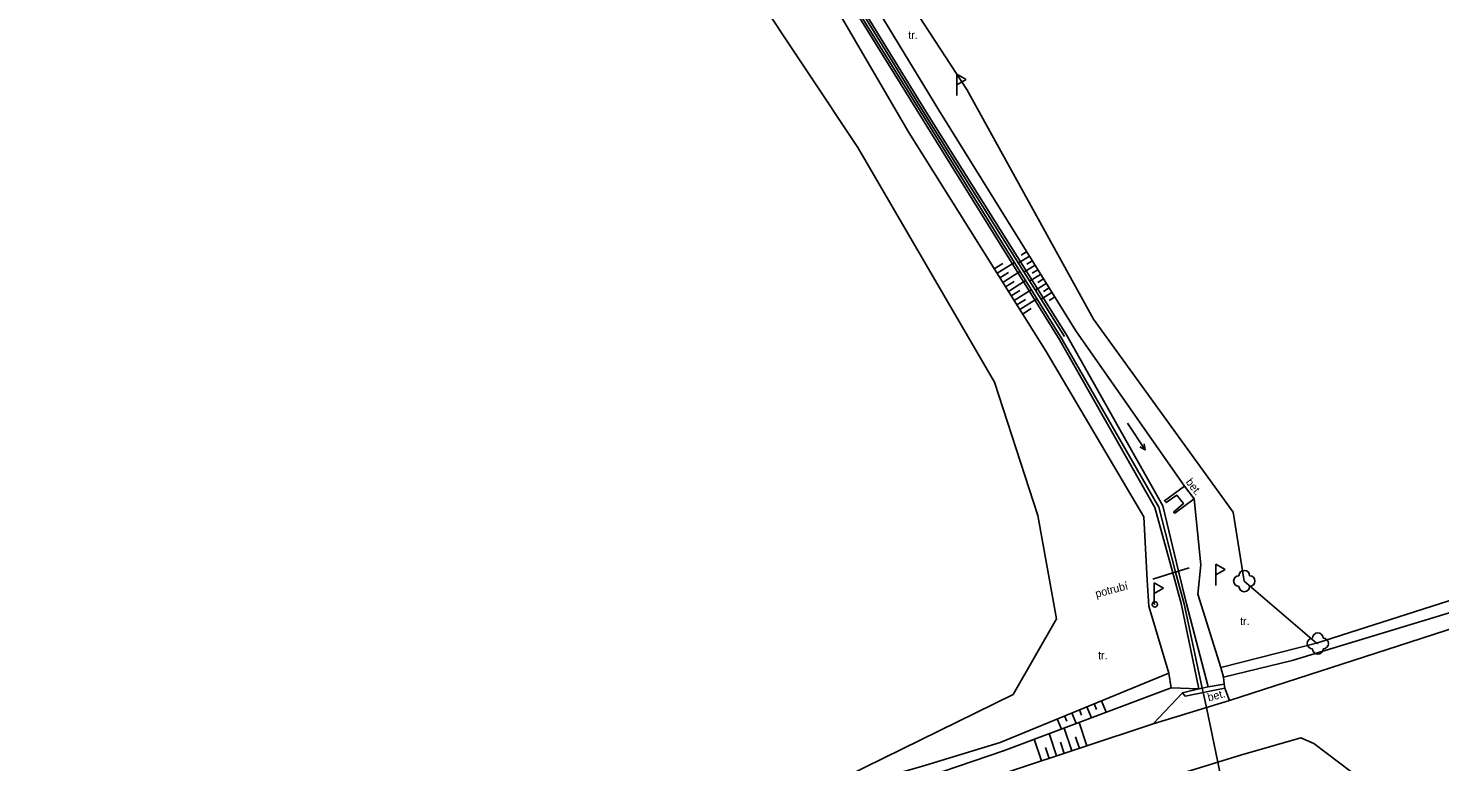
# Model space of a CAD drawing. Extents: x -794191 to -788944, y -1117087 to -1105044.
# Drawn here: x -790507.2 to -790374.9, y -1110084.6 to -1110015.9 of the extents above; entities that cross this region are included whole.
import ezdxf

# ---------------------------------------------------------------- set-up
doc = ezdxf.new("R2010")
doc.units = 0
for name, color, linetype in [('Doplňkové značky', 7, 'Continuous'), ('Hranice - ploty_ zdi', 7, 'Continuous'), ('Komunikace', 7, 'Continuous'), ('Neurčené prvky', 7, 'Continuous'), ('Pomocné popisy', 7, 'Continuous'), ('Povr_ zn_ inž_ sítí - el_', 7, 'Continuous'), ('Povr_ zn_ inž_ sítí - ner_', 7, 'Continuous'), ('Vodstvo', 7, 'Continuous'), ('Výškopis', 7, 'Continuous'), ('Zeleň', 7, 'Continuous'), ('Značky druhů pozemků', 7, 'Continuous')]:
    doc.layers.add(name, color=color, linetype=linetype)

msp = doc.modelspace()

# ---------------------------------------------------------------- linework, layer by layer
at = {"layer": 'Doplňkové značky'}
for radius in [0.25, 0.0005]:
    msp.add_circle((-790401.581, -1110069.87), radius, dxfattribs=at)
at = {"layer": 'Hranice - ploty_ zdi'}
for p in [(-790398.8, -1110058.8), (-790399.71, -1110061.33)]:
    msp.add_line(p, (-790397.89, -1110059.97), dxfattribs=at)
for points in [[(-790398.8, -1110058.8), (-790400.68, -1110060.17), (-790400.52, -1110060.33), (-790399.53, -1110059.64), (-790398.9, -1110060.43), (-790399.83, -1110061.24), (-790399.71, -1110061.33)], [(-790398.98, -1110078.16), (-790398.74, -1110078.46), (-790395.03, -1110077.71), (-790395.09, -1110077.35)], [(-790395.09, -1110077.35), (-790396.58, -1110077.61), (-790397.13, -1110077.72), (-790397.45, -1110077.8), (-790398.98, -1110078.16)]]:
    msp.add_lwpolyline(points, dxfattribs=at)
at = {"layer": 'Komunikace'}
msp.add_line((-790366.81, -1110069.91), (-790376.62, -1110073.06), dxfattribs=at)
for points in [[(-790483.68, -1110112.26), (-790466.81, -1110104.73), (-790462.63, -1110102.85), (-790447.12, -1110096.37), (-790422.97, -1110088.06), (-790415.19, -1110085.53), (-790401.75, -1110081.08), (-790394.57, -1110078.88), (-790376.62, -1110073.06)], [(-790553.17, -1110150.13), (-790547.81, -1110147.67), (-790522.76, -1110136.18), (-790493.01, -1110122.58), (-790481.3, -1110117.25), (-790463.26, -1110109.11), (-790447.3, -1110102.37), (-790435.96, -1110097.93), (-790417.53, -1110091.78), (-790399.01, -1110085.68), (-790393.55, -1110083.99), (-790387.9, -1110082.37), (-790386.68, -1110082.9), (-790383.21, -1110085.53), (-790380.27, -1110089.83)]]:
    msp.add_lwpolyline(points, dxfattribs=at)
at = {"layer": 'Neurčené prvky'}
msp.add_lwpolyline([(-790401.77, -1110067.52), (-790399.89, -1110066.93), (-790399.63, -1110066.84), (-790399.36, -1110066.76), (-790398.35, -1110066.44)], dxfattribs=at)
at = {"layer": 'Povr_ zn_ inž_ sítí - el_'}
for p, q in [((-790395.85, -1110067.1), (-790395.85, -1110066.1)), ((-790395.85, -1110066.1), (-790394.984, -1110066.6)), ((-790395.85, -1110067.1), (-790394.984, -1110066.6)), ((-790395.85, -1110068.1), (-790395.85, -1110067.1)), ((-790401.64, -1110068.86), (-790401.64, -1110067.86)), ((-790401.64, -1110067.86), (-790400.774, -1110068.36)), ((-790401.64, -1110068.86), (-790400.774, -1110068.36)), ((-790401.64, -1110069.86), (-790401.64, -1110068.86))]:
    msp.add_line(p, q, dxfattribs=at)
at = {"layer": 'Povr_ zn_ inž_ sítí - ner_'}
for p, q in [((-790420.13, -1110021.18), (-790420.13, -1110020.18)), ((-790420.13, -1110020.18), (-790419.264, -1110020.68)), ((-790420.13, -1110021.18), (-790419.264, -1110020.68)), ((-790420.13, -1110022.18), (-790420.13, -1110021.18))]:
    msp.add_line(p, q, dxfattribs=at)
at = {"layer": 'Vodstvo'}
for p, q in [((-790400.84, -1110060.63), (-790409.85, -1110044.62)), ((-790410.5, -1110045.12), (-790401.59, -1110060.81)), ((-790397.45, -1110077.8), (-790399.1, -1110069.8))]:
    msp.add_line(p, q, dxfattribs=at)
for points in [[(-790410.5, -1110045.12), (-790423.36, -1110024.42), (-790435.67, -1110004.56), (-790443.15, -1109992.44), (-790452.83, -1109978.17), (-790461.21, -1109969.39), (-790476.55, -1109954.61), (-790492.22, -1109939.3), (-790506.03, -1109925.04), (-790529.11, -1109903.47), (-790550.37, -1109889.59), (-790574.15, -1109873.91)], [(-790442.59, -1109992.12), (-790435.07, -1110004.14), (-790422.84, -1110024.04), (-790409.85, -1110044.62)], [(-790399.1, -1110069.8), (-790399.89, -1110066.93), (-790401.59, -1110060.81)], [(-790400.84, -1110060.63), (-790399.36, -1110066.76), (-790398.62, -1110069.81), (-790396.58, -1110077.61)], [(-790395.42, -1110085.85), (-790395.54, -1110085.27), (-790395.67, -1110084.65), (-790396.75, -1110079.55), (-790397.05, -1110078.12), (-790397.13, -1110077.72)]]:
    msp.add_lwpolyline(points, dxfattribs=at)
at = {"layer": 'Výškopis'}
for p, q in [((-790421.82, -1110023.58), (-790409, -1110044.25)), ((-790416.64, -1110038.43), (-790415.83, -1110037.92)), ((-790416.37, -1110038.85), (-790414.75, -1110037.84)), ((-790413.34, -1110037.26), (-790414.38, -1110037.9)), ((-790413.6, -1110036.83), (-790414.12, -1110037.15)), ((-790413.08, -1110037.68), (-790413.59, -1110038)), ((-790416.11, -1110039.28), (-790415.3, -1110038.77)), ((-790415.84, -1110039.7), (-790414.23, -1110038.69)), ((-790412.81, -1110038.1), (-790413.85, -1110038.75)), ((-790412.29, -1110038.95), (-790413.32, -1110039.59)), ((-790412.55, -1110038.53), (-790413.07, -1110038.85)), ((-790415.57, -1110040.12), (-790414.77, -1110039.62)), ((-790415.31, -1110040.55), (-790413.7, -1110039.54)), ((-790415.04, -1110040.97), (-790414.24, -1110040.47)), ((-790414.78, -1110041.39), (-790413.17, -1110040.39)), ((-790411.76, -1110039.8), (-790412.78, -1110040.44)), ((-790412.02, -1110039.38), (-790412.54, -1110039.7)), ((-790411.23, -1110040.65), (-790412.25, -1110041.29)), ((-790411.49, -1110040.23), (-790412.01, -1110040.55)), ((-790414.51, -1110041.82), (-790413.71, -1110041.31)), ((-790414.25, -1110042.24), (-790412.64, -1110041.24)), ((-790410.97, -1110041.08), (-790411.48, -1110041.39)), ((-790413.98, -1110042.67), (-790413.18, -1110042.16)), ((-790409, -1110044.25), (-790398.8, -1110058.8)), ((-790398.84, -1110069.83), (-790397.13, -1110077.72)), ((-790395.03, -1110077.71), (-790394.57, -1110078.88)), ((-790406.57, -1110078.9), (-790406.13, -1110079.98)), ((-790398.98, -1110078.16), (-790401.75, -1110081.08)), ((-790410.04, -1110080.33), (-790409.84, -1110080.81)), ((-790409.35, -1110080.04), (-790408.94, -1110081.03)), ((-790408.65, -1110079.75), (-790408.44, -1110080.26)), ((-790407.96, -1110079.47), (-790407.53, -1110080.5)), ((-790407.27, -1110079.18), (-790407.05, -1110079.71)), ((-790410.73, -1110080.61), (-790410.34, -1110081.56)), ((-790409.37, -1110083.6), (-790410.08, -1110081.46)), ((-790407.94, -1110083.13), (-790408.67, -1110080.93)), ((-790412.21, -1110084.54), (-790412.89, -1110082.51)), ((-790410.79, -1110084.07), (-790411.48, -1110081.98)), ((-790410.08, -1110083.84), (-790410.43, -1110082.78)), ((-790408.65, -1110083.37), (-790409.01, -1110082.28)), ((-790411.5, -1110084.31), (-790411.84, -1110083.28))]:
    msp.add_line(p, q, dxfattribs=at)
for points in [[(-790410.31, -1110044.99), (-790423.18, -1110024.28), (-790435.57, -1110004.36), (-790442.95, -1109992.33), (-790452.64, -1109977.82), (-790461.03, -1109969.2), (-790476.33, -1109954.49), (-790492.09, -1109939.09), (-790505.95, -1109924.79), (-790528.93, -1109903.11), (-790550.28, -1109889.37), (-790574.14, -1109873.53)], [(-790574.07, -1109873.32), (-790550.21, -1109889.04), (-790528.96, -1109902.83), (-790505.7, -1109924.22), (-790491.72, -1109938.86), (-790476.18, -1109954.24), (-790460.86, -1109969.03), (-790452.43, -1109977.7), (-790442.92, -1109992.09), (-790435.33, -1110004.15), (-790423.05, -1110024.11), (-790410.06, -1110044.77)], [(-790489.85, -1109937.64), (-790474.37, -1109952.49), (-790459.54, -1109968.14), (-790451.56, -1109976.49), (-790441.61, -1109991.23), (-790434.49, -1110002.73), (-790421.82, -1110023.58)], [(-790411.77, -1110046.19), (-790424.64, -1110025.66), (-790436.82, -1110004.77), (-790444.72, -1109993.2), (-790453.95, -1109978.66), (-790462.2, -1109970.71), (-790470.68, -1109962.65), (-790477.57, -1109955.73), (-790493.47, -1109940.74)], [(-790410.31, -1110044.99), (-790401.22, -1110060.78), (-790399.63, -1110066.84), (-790398.84, -1110069.83)], [(-790411.77, -1110046.19), (-790402.62, -1110061.67), (-790402.3, -1110067.62), (-790402.14, -1110070.03), (-790400.28, -1110076.31), (-790400.06, -1110077.7)], [(-790397.89, -1110059.97), (-790397.28, -1110066.18), (-790397.54, -1110068.92), (-790395.4, -1110075.79)], [(-790367.17, -1110067.35), (-790386.44, -1110073.5), (-790395.4, -1110075.79)], [(-790395.16, -1110076.7), (-790388.72, -1110075.12), (-790366.88, -1110068.51)], [(-790400.28, -1110076.31), (-790416.08, -1110082.81), (-790423.44, -1110085.07), (-790435.72, -1110088.56), (-790441.69, -1110090.55), (-790447.93, -1110093.99), (-790463.52, -1110100.26), (-790484.16, -1110109.89), (-790496.1, -1110115.04), (-790513.45, -1110123.43), (-790533.25, -1110131.88)], [(-790395.4, -1110075.79), (-790395.16, -1110076.7), (-790395.09, -1110077.35)], [(-790397.45, -1110077.8), (-790400.06, -1110077.7), (-790415.77, -1110083.59), (-790422.93, -1110086.04), (-790447.71, -1110094.73), (-790463.14, -1110101.23), (-790483.92, -1110110.82), (-790521.73, -1110128.06), (-790538.33, -1110135.64)]]:
    msp.add_lwpolyline(points, dxfattribs=at)
at = {"layer": 'Zeleň'}
for points in [[(-790573.73, -1109867.93), (-790549.51, -1109884.59), (-790527.59, -1109899.19), (-790503.22, -1109921.52), (-790487.29, -1109935.59), (-790472.89, -1109951.04), (-790458.37, -1109966.99), (-790450.67, -1109975.86), (-790440.64, -1109990.41), (-790432.67, -1110000.98), (-790419.21, -1110021.63), (-790407.33, -1110043.14)], [(-790449.27, -1109994.95), (-790444.07, -1110005.02), (-790429.42, -1110027.06), (-790416.6, -1110049.06)], [(-790386.44, -1110073.5), (-790393.2, -1110067.69), (-790394.23, -1110061.23), (-790407.33, -1110043.14)], [(-790416.6, -1110049.06), (-790412.56, -1110061.56), (-790410.79, -1110071.24), (-790414.86, -1110078.33), (-790435.72, -1110088.56)]]:
    msp.add_lwpolyline(points, dxfattribs=at)
for centre in [(-790393.2, -1110067.69), (-790386.3, -1110073.54)]:
    msp.add_circle(centre, 0.0005, dxfattribs=at)
for centre, start, end in [((-790393.2, -1110067.19), 0, 179.99999), ((-790393.7, -1110067.69), 89.99999, 269.99999), ((-790393.2, -1110068.19), 179.99999, 359.99999), ((-790392.7, -1110067.69), 270, 89.99999), ((-790386.8, -1110073.54), 89.99999, 269.99999), ((-790386.3, -1110073.04), 0, 179.99999), ((-790385.8, -1110073.54), 270, 89.99999), ((-790386.3, -1110074.04), 179.99999, 359.99999)]:
    msp.add_arc(centre, 0.5, start, end, dxfattribs=at)
at = {"layer": 'Značky druhů pozemků'}
msp.add_line((-790404.138, -1110052.882), (-790402.503, -1110055.398), dxfattribs=at)
msp.add_lwpolyline([(-790402.566, -1110054.842), (-790402.503, -1110055.398), (-790402.985, -1110055.115)], dxfattribs=at)

# ---------------------------------------------------------------- texts
at = {"layer": 'Pomocné popisy'}
for p in [(-790424.69, -1110016.9), (-790393.59, -1110071.81), (-790406.9, -1110075.02)]:
    msp.add_text('tr.', height=0.75, dxfattribs=at).set_placement(p)
for s, rotation, p in [('bet.', 307.85041, (-790398.73, -1110058.43)), ('potrubí', 14.89628, (-790407.053, -1110069.254)), ('bet.', 14.30663, (-790396.539, -1110078.969))]:
    msp.add_text(s, height=0.75, rotation=rotation, dxfattribs=at).set_placement(p)

doc.saveas('drawing.dxf')
